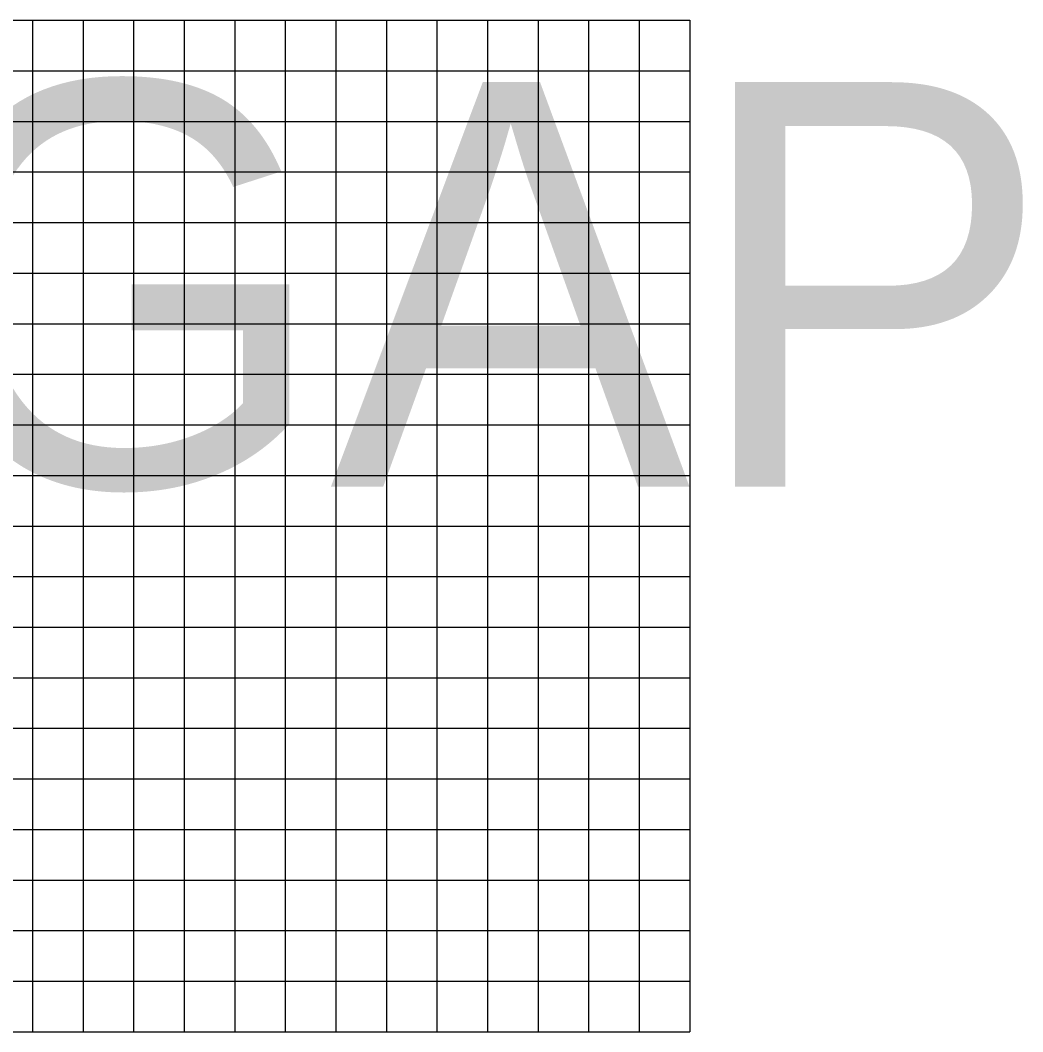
# Model space of a CAD drawing. Extents: x -90830 to 2015517, y -20856 to 836331.
# Drawn here: x 21645 to 22636, y 46138 to 47138 of the extents above; entities that cross this region are included whole.
import ezdxf

# ---------------------------------------------------------------- set-up
doc = ezdxf.new("R2010")
doc.units = 0
doc.layers.add('Level 1', color=7, linetype='Continuous')
doc.layers.add('RD_GPK_Profile_Cell', color=7, linetype='Continuous')

msp = doc.modelspace()

# ---------------------------------------------------------------- linework, layer by layer
at = {"layer": 'Level 1'}
for p, q in [((20706.8, 47137.9), (22306.8, 47137.9)), ((21656.8, 47137.9), (21656.8, 46637.9)), ((21706.8, 47137.9), (21706.8, 46637.9)), ((21756.8, 47137.9), (21756.8, 46637.9)), ((21806.8, 47137.9), (21806.8, 46637.9)), ((21856.8, 47137.9), (21856.8, 46637.9)), ((21906.8, 47137.9), (21906.8, 46637.9)), ((21956.8, 47137.9), (21956.8, 46637.9)), ((22006.8, 47137.9), (22006.8, 46637.9)), ((22056.8, 47137.9), (22056.8, 46637.9)), ((22106.8, 47137.9), (22106.8, 46637.9)), ((22156.8, 47137.9), (22156.8, 46637.9)), ((22206.8, 47137.9), (22206.8, 46637.9)), ((22256.8, 47137.9), (22256.8, 46637.9)), ((22306.8, 47137.9), (22306.8, 46637.9)), ((22306.8, 47137.9), (22306.8, 46637.9)), ((20706.8, 47087.9), (22306.8, 47087.9)), ((20706.8, 47037.9), (22306.8, 47037.9)), ((20706.8, 46987.9), (22306.8, 46987.9)), ((20706.8, 46937.9), (22306.8, 46937.9)), ((20706.8, 46887.9), (22306.8, 46887.9)), ((20706.8, 46837.9), (22306.8, 46837.9)), ((20706.8, 46787.9), (22306.8, 46787.9)), ((20706.8, 46737.9), (22306.8, 46737.9)), ((20706.8, 46687.9), (22306.8, 46687.9)), ((20706.8, 46637.9), (22306.8, 46637.9)), ((20706.8, 46637.9), (22306.8, 46637.9)), ((21656.8, 46637.9), (21656.8, 46137.9)), ((21706.8, 46637.9), (21706.8, 46137.9)), ((21756.8, 46637.9), (21756.8, 46137.9)), ((21806.8, 46637.9), (21806.8, 46137.9)), ((21856.8, 46637.9), (21856.8, 46137.9)), ((21906.8, 46637.9), (21906.8, 46137.9)), ((21956.8, 46637.9), (21956.8, 46137.9)), ((22006.8, 46637.9), (22006.8, 46137.9)), ((22056.8, 46637.9), (22056.8, 46137.9)), ((22106.8, 46637.9), (22106.8, 46137.9)), ((22156.8, 46637.9), (22156.8, 46137.9)), ((22206.8, 46637.9), (22206.8, 46137.9)), ((22256.8, 46637.9), (22256.8, 46137.9)), ((22306.8, 46637.9), (22306.8, 46137.9)), ((22306.8, 46637.9), (22306.8, 46137.9)), ((20706.8, 46587.9), (22306.8, 46587.9)), ((20706.8, 46537.9), (22306.8, 46537.9)), ((20706.8, 46487.9), (22306.8, 46487.9)), ((20706.8, 46437.9), (22306.8, 46437.9)), ((20706.8, 46387.9), (22306.8, 46387.9)), ((20706.8, 46337.9), (22306.8, 46337.9)), ((20706.8, 46287.9), (22306.8, 46287.9)), ((20706.8, 46237.9), (22306.8, 46237.9)), ((20706.8, 46187.9), (22306.8, 46187.9)), ((20706.8, 46137.9), (22306.8, 46137.9))]:
    msp.add_line(p, q, dxfattribs=at)

# ---------------------------------------------------------------- texts
at = {"layer": 'RD_GPK_Profile_Cell'}
msp.add_text('NOGAP', height=400, dxfattribs=at).set_placement((20732.5, 46676.7))

doc.saveas('drawing.dxf')
